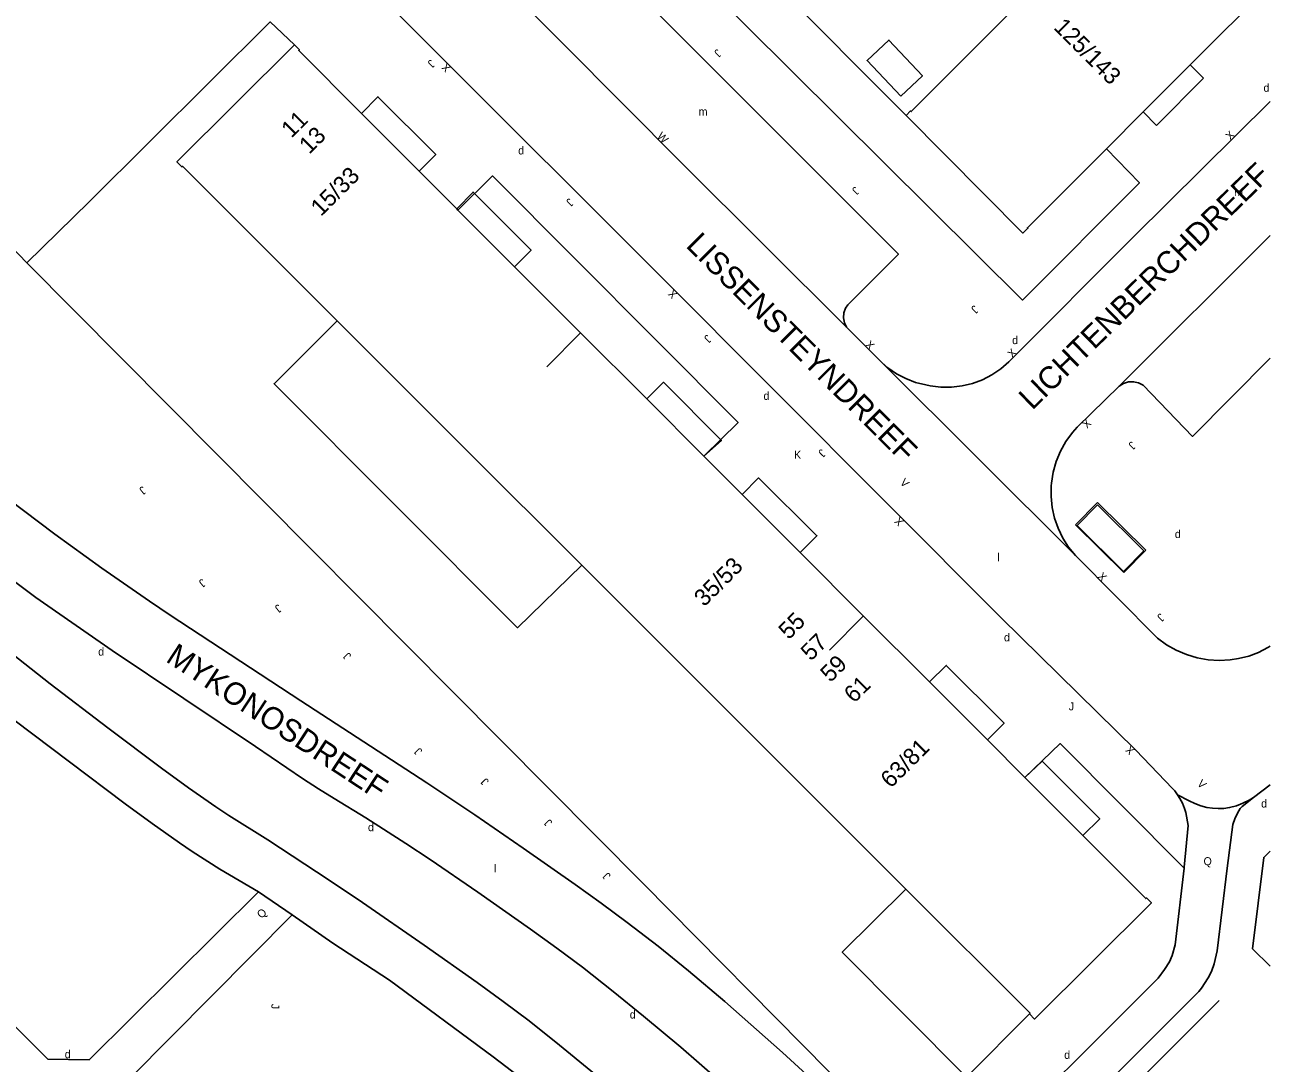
# Model space of a CAD drawing. Extents: x 134999 to 136502, y 457398 to 459002.
# Drawn here: x 136422.2 to 136500, y 458772.3 to 458837.1 of the extents above; entities that cross this region are included whole.
import ezdxf

# ---------------------------------------------------------------- set-up
doc = ezdxf.new("R2010")
doc.units = 0
for name, color, linetype in [('RI_DGTB_15', 7, 'Continuous'), ('RI_DGTB_19', 7, 'Continuous'), ('RI_DGTB_2', 7, 'Continuous'), ('RI_DGTB_29', 7, 'Continuous'), ('RI_DGTB_3', 7, 'Continuous'), ('RI_DGTB_30', 7, 'Continuous'), ('RI_DGTB_31', 7, 'Continuous'), ('RI_DGTB_35', 7, 'Continuous'), ('RI_DGTB_36', 7, 'Continuous'), ('RI_DGTB_37', 7, 'Continuous'), ('RI_DGTB_43', 7, 'Continuous'), ('RI_DGTB_48', 7, 'Continuous'), ('RI_DGTB_49', 7, 'Continuous'), ('RI_DGTB_53', 7, 'Continuous'), ('RI_DGTB_54', 7, 'Continuous'), ('RI_DGTB_6', 7, 'Continuous'), ('RI_DGTB_7', 7, 'Continuous')]:
    doc.layers.add(name, color=color, linetype=linetype)

msp = doc.modelspace()

# ---------------------------------------------------------------- linework, layer by layer
at = {"layer": 'RI_DGTB_15'}
for p, q in [((136456.931, 458817.873), (136454.815, 458815.748)), ((136474.59, 458800.184), (136472.474, 458798.059))]:
    msp.add_line(p, q, dxfattribs=at)
at = {"layer": 'RI_DGTB_19'}
msp.add_lwpolyline([(136422.348, 458822.246), (136460.841, 458783.491), (136472.434, 458771.77), (136478.999, 458765.157)], dxfattribs=at)
at = {"layer": 'RI_DGTB_2'}
for points in [[(136500, 458839.605), (136495.004, 458834.608)], [(136495.004, 458834.608), (136492.072, 458831.674)], [(136492.072, 458831.674), (136489.774, 458829.375)]]:
    msp.add_lwpolyline(points, dxfattribs=at)
at = {"layer": 'RI_DGTB_3'}
for p, q in [((136441.735, 458818.627), (136449.73, 458810.641)), ((136449.73, 458810.641), (136457.004, 458803.374)), ((136457.004, 458803.374), (136467.412, 458792.975)), ((136467.412, 458792.975), (136477.248, 458783.147))]:
    msp.add_line(p, q, dxfattribs=at)
for points in [[(136477.261, 458831.441), (136477.54, 458831.732), (136477.582, 458831.69), (136493.439, 458847.581)], [(136439.059, 458835.851), (136431.718, 458828.553), (136432.035, 458828.234), (136432.078, 458828.276), (136441.735, 458818.627)], [(136443.242, 458831.582), (136439.328, 458835.498), (136439.37, 458835.54), (136439.059, 458835.851)], [(136446.846, 458827.976), (136443.242, 458831.582)], [(136477.261, 458831.441), (136484.551, 458824.111), (136484.871, 458824.411), (136484.841, 458824.441), (136489.774, 458829.375)], [(136449.195, 458825.626), (136446.846, 458827.976)], [(136449.195, 458825.626), (136449.275, 458825.546)], [(136449.275, 458825.546), (136452.816, 458822.004)], [(136452.816, 458822.004), (136456.938, 458817.88)], [(136456.938, 458817.88), (136461.063, 458813.753)], [(136461.063, 458813.753), (136464.625, 458810.189)], [(136467.026, 458807.786), (136464.625, 458810.189)], [(136470.639, 458804.17), (136467.026, 458807.786)], [(136474.606, 458800.2), (136470.639, 458804.17)], [(136478.721, 458796.081), (136474.606, 458800.2)], [(136482.34, 458792.46), (136478.721, 458796.081)], [(136484.688, 458790.109), (136482.34, 458792.46)], [(136484.688, 458790.109), (136488.307, 458786.487)], [(136488.307, 458786.487), (136492.234, 458782.557), (136492.276, 458782.599), (136492.587, 458782.288), (136485.281, 458775.035), (136484.964, 458775.354)], [(136477.248, 458783.147), (136485.007, 458775.396), (136484.964, 458775.354)]]:
    msp.add_lwpolyline(points, dxfattribs=at)
at = {"layer": 'RI_DGTB_31'}
for p, q in [((136489.218, 458807.141), (136487.945, 458805.859)), ((136492.114, 458804.266), (136489.218, 458807.141)), ((136487.945, 458805.859), (136490.84, 458802.983)), ((136490.84, 458802.983), (136492.114, 458804.266))]:
    msp.add_line(p, q, dxfattribs=at)
at = {"layer": 'RI_DGTB_48'}
for q in [(136466.565, 458842.197), (136477.261, 458831.441)]:
    msp.add_line((136476.415, 458832.292), q, dxfattribs=at)
for points in [[(136457.004, 458803.374), (136453, 458799.47), (136437.786, 458814.696), (136441.735, 458818.627)], [(136484.964, 458775.354), (136481.036, 458771.41), (136473.278, 458779.218), (136477.248, 458783.147)]]:
    msp.add_lwpolyline(points, dxfattribs=at)
at = {"layer": 'RI_DGTB_49'}
msp.add_lwpolyline([(136496.814, 458776.195), (136483.409, 458762.803), (136483.186, 458760.497), (136496.841, 458746.814)], dxfattribs=at)
at = {"layer": 'RI_DGTB_53'}
for p, q in [((136500, 458823.965), (136490.566, 458814.549)), ((136500, 458789.669), (136498.961, 458788.863))]:
    msp.add_line(p, q, dxfattribs=at)
for points in [[(136461.026, 458768.97), (136455.623, 458773.413), (136453.712, 458774.925), (136452.098, 458776.135), (136450.465, 458777.319), (136447.173, 458779.649), (136443.313, 458782.313), (136441.237, 458783.713), (136437.409, 458786.217), (136434.956, 458787.751), (136434.152, 458788.284), (136432.439, 458789.478), (136430.752, 458790.708), (136427.41, 458793.21), (136423.8, 458795.966), (136420.228, 458798.772), (136418.15, 458800.542), (136413.375, 458804.758), (136409.332, 458808.457), (136406.679, 458810.936), (136404.638, 458812.897), (136402.693, 458814.871)], [(136419.391, 458776.761), (136423.661, 458772.541), (136426.241, 458772.501), (136436.821, 458782.971), (136434.399, 458784.401), (136432.67, 458785.503), (136431.873, 458786.04), (136430.166, 458787.242), (136428.482, 458788.475), (136421.535, 458793.708), (136419.747, 458795.094), (136417.988, 458796.515), (136416.947, 458797.403), (136415.932, 458798.321), (136411.156, 458802.556), (136407.069, 458806.23), (136402.427, 458810.619), (136401.138, 458811.924)], [(136494.219, 458789.038), (136494.045, 458789.285), (136493.911, 458789.421)], [(136494.631, 458784.521), (136494.891, 458787.131), (136494.73, 458787.931), (136494.651, 458788.191), (136494.522, 458788.508), (136494.361, 458788.811), (136494.219, 458789.038)], [(136497.323, 458784.447), (136497.671, 458787.181), (136497.792, 458787.541), (136497.961, 458787.881), (136498.139, 458788.18), (136498.249, 458788.317), (136498.961, 458788.863)], [(136436.821, 458782.971), (136438.921, 458781.541)], [(136469.261, 458757.067), (136465.031, 458761.152), (136462.484, 458763.471), (136459.908, 458765.757), (136457.626, 458767.736), (136455.311, 458769.676), (136453.406, 458771.202), (136451.47, 458772.688), (136445.001, 458777.456), (136441.452, 458779.77), (136438.921, 458781.541), (136428.811, 458771.371), (136456.218, 458744.087)]]:
    msp.add_lwpolyline(points, dxfattribs=at)
at = {"layer": 'RI_DGTB_54'}
for p, q in [((136473.541, 458818.229), (136475.748, 458816.021)), ((136475.748, 458816.021), (136487.849, 458803.977)), ((136489.23, 458807.281), (136487.852, 458805.884)), ((136492.241, 458804.313), (136489.23, 458807.281)), ((136487.852, 458805.884), (136490.863, 458802.915)), ((136490.863, 458802.915), (136492.241, 458804.313)), ((136494.631, 458784.521), (136494.625, 458784.466))]:
    msp.add_line(p, q, dxfattribs=at)
for points in [[(136493.911, 458789.421), (136491.614, 458791.814), (136483.207, 458800.081), (136461.818, 458821.525), (136447.79, 458835.523), (136438.993, 458844.34)], [(136473.541, 458818.229), (136473.41, 458818.509), (136473.356, 458818.813), (136473.381, 458819.122), (136473.483, 458819.413), (136473.617, 458819.621), (136476.79, 458822.786), (136456.721, 458842.883), (136453.504, 458839.666), (136453.258, 458839.51), (136452.978, 458839.427), (136452.687, 458839.423), (136452.405, 458839.498), (136452.154, 458839.646), (136452.114, 458839.679)], [(136489.774, 458829.375), (136491.837, 458827.252), (136484.541, 458819.921), (136464.386, 458839.929), (136466.565, 458842.197)], [(136452.114, 458839.679), (136463.322, 458828.413), (136473.541, 458818.229)], [(136439.059, 458835.851), (136437.541, 458837.295), (136426.248, 458826.057), (136422.348, 458822.246)], [(136500, 458832.315), (136491.483, 458823.9), (136483.685, 458816.069), (136483.181, 458815.631), (136482.629, 458815.257), (136482.035, 458814.952), (136481.41, 458814.72), (136480.761, 458814.564), (136480.098, 458814.487), (136479.431, 458814.489), (136478.768, 458814.572), (136478.498, 458814.629), (136477.858, 458814.787), (136477.242, 458815.021), (136476.659, 458815.328), (136476.117, 458815.703), (136475.748, 458816.021)], [(136422.348, 458822.246), (136412.777, 458832.191), (136404.726, 458824.066)], [(136464.625, 458810.189), (136466.769, 458812.284), (136451.427, 458827.68), (136449.275, 458825.546)], [(136410.694, 458816.853), (136418.425, 458809.763), (136421.207, 458807.495), (136424.094, 458805.305), (136427.029, 458803.179), (136430.011, 458801.118), (136431.3, 458800.257), (136439.453, 458794.905), (136447.332, 458789.795), (136450.327, 458787.79), (136453.356, 458785.711), (136456.59, 458783.44), (136458.222, 458782.267), (136459.838, 458781.071), (136461.773, 458779.58), (136463.673, 458778.046), (136465.934, 458776.127), (136469.538, 458772.946), (136472.065, 458770.646), (136473.341, 458769.51), (136475.473, 458767.639), (136476.097, 458767.052), (136477.249, 458765.989), (136477.287, 458765.956)], [(136500, 458816.307), (136495.153, 458811.414), (136492.073, 458814.62), (136491.786, 458814.761), (136491.472, 458814.826), (136491.153, 458814.812), (136490.847, 458814.72), (136490.566, 458814.549)], [(136490.566, 458814.549), (136487.951, 458811.996), (136487.649, 458811.651), (136487.246, 458811.09), (136486.911, 458810.486), (136486.647, 458809.848), (136486.459, 458809.183), (136486.349, 458808.501), (136486.333, 458808.33), (136486.32, 458807.653), (136486.387, 458806.979), (136486.533, 458806.318), (136486.755, 458805.678), (136487.052, 458805.069), (136487.418, 458804.5), (136487.849, 458803.977)], [(136487.849, 458803.977), (136492.965, 458798.816), (136493.527, 458798.405), (136494.132, 458798.061), (136494.773, 458797.788), (136495.44, 458797.591), (136496.126, 458797.471), (136496.821, 458797.431), (136497.516, 458797.471), (136498.032, 458797.553), (136498.666, 458797.701), (136499.277, 458797.926), (136499.855, 458798.224), (136500, 458798.313)], [(136465.488, 458771.293), (136463.196, 458773.277), (136460.873, 458775.225), (136458.978, 458776.766), (136457.051, 458778.268), (136455.44, 458779.471), (136453.813, 458780.652), (136450.525, 458782.967), (136447.528, 458785.007), (136446.016, 458786.007), (136443.515, 458787.606), (136441.536, 458788.798), (136440.558, 458789.414), (136439.569, 458790.063), (136436.634, 458792.058), (136427.685, 458798.042), (136422.902, 458801.357), (136420.64, 458803.043)], [(136494.625, 458784.466), (136486.893, 458792.23), (136484.688, 458790.109)], [(136494.219, 458789.038), (136494.938, 458788.659), (136495.296, 458788.489), (136495.667, 458788.35), (136496.051, 458788.251), (136496.404, 458788.197), (136496.761, 458788.175), (136497.118, 458788.189), (136497.471, 458788.241), (136497.892, 458788.351), (136498.297, 458788.509), (136498.685, 458788.703), (136498.961, 458788.863)], [(136500, 458785.527), (136499.601, 458785.131), (136498.911, 458779.431), (136500, 458778.342)], [(136494.625, 458784.466), (136494.061, 458779.671), (136493.875, 458779.006), (136493.709, 458778.616), (136493.411, 458778.121), (136493.007, 458777.589), (136481.491, 458766.101), (136481.186, 458765.844), (136480.854, 458765.623), (136480.131, 458765.291), (136479.701, 458765.177), (136479.258, 458765.141), (136478.999, 458765.157)], [(136497.323, 458784.447), (136496.701, 458779.301), (136496.511, 458778.478), (136496.337, 458778.006), (136496.136, 458777.61), (136495.714, 458776.97), (136495.54, 458776.758), (136483.161, 458764.401), (136483.079, 458764.259)]]:
    msp.add_lwpolyline(points, dxfattribs=at)
at = {"layer": 'RI_DGTB_6'}
msp.add_lwpolyline([(136476.928, 458832.654), (136474.833, 458834.886), (136476.188, 458836.158), (136478.283, 458833.926), (136476.928, 458832.654)], dxfattribs=at)
at = {"layer": 'RI_DGTB_7'}
for p, q in [((136495.843, 458833.769), (136492.903, 458830.829)), ((136492.903, 458830.829), (136492.072, 458831.674))]:
    msp.add_line(p, q, dxfattribs=at)
for points in [[(136495.004, 458834.608), (136495.843, 458833.769)], [(136443.242, 458831.582), (136444.271, 458832.621), (136447.891, 458829.011), (136446.846, 458827.976)], [(136449.195, 458825.626), (136450.221, 458826.671), (136453.841, 458823.041), (136452.816, 458822.004)], [(136461.063, 458813.753), (136462.121, 458814.791), (136465.731, 458811.161), (136464.625, 458810.189)], [(136467.026, 458807.786), (136468.051, 458808.821), (136471.691, 458805.211), (136470.639, 458804.17)], [(136478.721, 458796.081), (136479.771, 458797.111), (136483.381, 458793.501), (136482.34, 458792.46)], [(136484.688, 458790.109), (136485.761, 458791.141), (136489.361, 458787.541), (136488.307, 458786.487)]]:
    msp.add_lwpolyline(points, dxfattribs=at)

# ---------------------------------------------------------------- texts
at = {"layer": 'RI_DGTB_29'}
for p in [(136499.586, 458832.93), (136453.037, 458829.014), (136483.887, 458817.175), (136468.36, 458813.694), (136494.051, 458805.071), (136483.378, 458798.617), (136426.805, 458797.728), (136443.654, 458786.767), (136460.002, 458775.069)]:
    msp.add_text('d', height=0.5, dxfattribs=at).set_placement(p)
for p in [(136499.441, 458788.242), (136424.711, 458772.592), (136487.141, 458772.552)]:
    msp.add_text('d', height=0.5, rotation=359.99973, dxfattribs=at).set_placement(p)
at = {"layer": 'RI_DGTB_30'}
for s, rotation, p in [('X', 134.74963, (136448.87, 458834.445)), ('W', 314.74643, (136461.667, 458830.11)), ('X', 44.75078, (136497.515, 458829.877)), ('X', 134.74963, (136463.023, 458820.313)), ('X', 314.74643, (136474.671, 458817.101)), ('X', 44.75078, (136483.895, 458816.281)), ('X', 224.75078, (136488.519, 458812.553)), ('V', 315.06149, (136476.846, 458808.492)), ('X', 134.74963, (136477.16, 458806.112)), ('X', 314.74643, (136489.185, 458802.63)), ('X', 135.30336, (136491.587, 458791.84)), ('V', 314.9996, (136495.408, 458789.693))]:
    msp.add_text(s, height=0.5, rotation=rotation, dxfattribs=at).set_placement(p)
msp.add_text('K', height=0.5, dxfattribs=at).set_placement((136470.262, 458810.017))
at = {"layer": 'RI_DGTB_31'}
for s, height, rotation, p in [('J', 0.5, 224.79208, (136465.464, 458835.632)), ('J', 0.5, 225.10602, (136447.56, 458834.974)), ('J', 0.5, 224.79208, (136474.069, 458827.042)), ('J', 0.5, 225.10602, (136456.216, 458826.321)), ('J', 0.5, 224.79208, (136481.507, 458819.635)), ('J', 0.5, 225.10602, (136464.827, 458817.801)), ('J', 0.5, 225.10602, (136471.965, 458810.659)), ('J', 0.5, 224.79208, (136491.337, 458811.139)), ('J', 0.5, 219.16032, (136429.567, 458808.34)), ('J', 0.5, 219.16032, (136433.289, 458802.556)), ('J', 0.5, 219.16032, (136438.033, 458800.969)), ('J', 0.5, 224.79208, (136493.127, 458800.403)), ('J', 0.5, 134.79057, (136442.645, 458797.738)), ('J', 0.5, 134.79057, (136447.083, 458791.794)), ('J', 0.5, 134.79057, (136451.241, 458789.899)), ('J', 0.5, 134.79057, (136455.202, 458787.332)), ('Q', 0.5, 359.99973, (136495.841, 458784.642)), ('J', 0.5, 134.79057, (136458.853, 458784.009)), ('Q', 0.499, 44.67631, (136437.01, 458781.278)), ('J', 0.499, 271.63971, (136437.615, 458775.984))]:
    msp.add_text(s, height=height, rotation=rotation, dxfattribs=at).set_placement(p)
msp.add_text('J', height=0.5, dxfattribs=at).set_placement((136487.422, 458794.31))
at = {"layer": 'RI_DGTB_35'}
for s, rotation, p in [('125/143', 315.0077, (136486.433, 458836.895)), ('15/33', 44.9767, (136440.715, 458825.106)), ('63/81', 44.9767, (136476.305, 458789.403))]:
    msp.add_text(s, height=1.054, rotation=rotation, dxfattribs=at).set_placement(p)
at = {"layer": 'RI_DGTB_36'}
for s, rotation, p in [('11', 44.8295, (136438.871, 458829.991)), ('13', 44.8372, (136439.988, 458828.997)), ('35/53', 44.9767, (136464.656, 458800.734)), ('55', 44.8295, (136469.932, 458798.678)), ('57', 44.8372, (136471.316, 458797.348)), ('59', 44.8295, (136472.539, 458796.006)), ('61', 44.8372, (136474.018, 458794.718))]:
    msp.add_text(s, height=1.054, rotation=rotation, dxfattribs=at).set_placement(p)
at = {"layer": 'RI_DGTB_37'}
for s, height, rotation, p in [('LICHTENBERCHDREEF', 1.39999, 44.33469, (136485.141, 458813.006)), ('LISSENSTEYNDREEF', 1.4, 315.07859, (136463.456, 458823.276)), ('MYKONOSDREEF', 1.39999, 326.71728, (136430.961, 458797.396))]:
    msp.add_text(s, height=height, rotation=rotation, dxfattribs=at).set_placement(p)
at = {"layer": 'RI_DGTB_43'}
for s, p in [('m', (136464.306, 458831.443)), ('m', (136497.755, 458826.415)), ('l', (136482.963, 458803.618)), ('l', (136451.526, 458784.195))]:
    msp.add_text(s, height=0.5, dxfattribs=at).set_placement(p)

doc.saveas('drawing.dxf')
